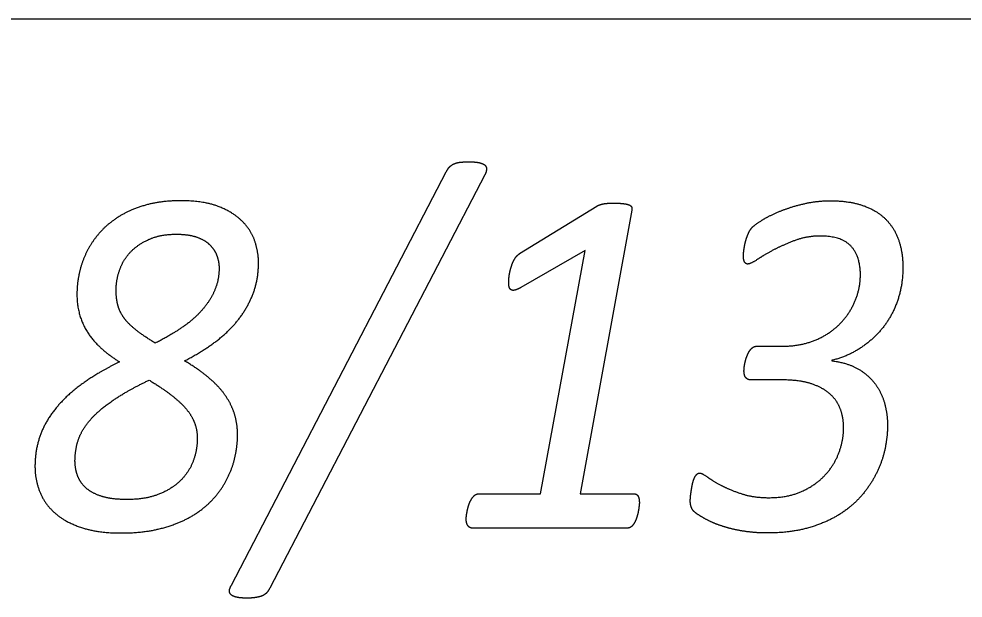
# Model space of a CAD drawing. Extents: x -14196 to 143, y -6096 to 28.
# Drawn here: x 84.6794 to 85.0438, y -4.8023 to -4.5789 of the extents above; entities that cross this region are included whole.
import ezdxf

# ---------------------------------------------------------------- set-up
doc = ezdxf.new("R2010")
doc.units = 0
doc.layers.add('RS_Raster1', color=7, linetype='Continuous')
doc.layers.add('SH_Text', color=7, linetype='Continuous')

msp = doc.modelspace()

# ---------------------------------------------------------------- linework, layer by layer
at = {"layer": 'RS_Raster1'}
msp.add_line((81.09453, -4.57886), (94.54453, -4.57886), dxfattribs=at)
at = {"layer": 'SH_Text'}
for p, q in [((84.76137, -4.7973), (84.8443, -4.63783)), ((84.8592, -4.63898), (84.77616, -4.79845)), ((84.87261, -4.66942), (84.90236, -4.6511)), ((84.75662, -4.67499), (84.75662, -4.67499)), ((84.96429, -4.70511), (84.97424, -4.70511)), ((84.99312, -4.71057), (84.99312, -4.71077)), ((84.97433, -4.71814), (84.9621, -4.71814)), ((85.01458, -4.73566), (85.01458, -4.73566)), ((84.7482, -4.74071), (84.7482, -4.74071)), ((84.76374, -4.73936), (84.76374, -4.73936)), ((84.91881, -4.7655), (84.91881, -4.7655)), ((84.91421, -4.7753), (84.85434, -4.7753))]:
    msp.add_line(p, q, dxfattribs=at)
for points in [[(84.91591, -4.65264), (84.89592, -4.76204), (84.9166, -4.76204)], [(84.85683, -4.76204), (84.8807, -4.76204), (84.89794, -4.66826), (84.87312, -4.68246)]]:
    msp.add_lwpolyline(points, dxfattribs=at)
for points in [[(84.84567, -4.63586), (84.84642, -4.63514), (84.84743, -4.63471)], [(84.84743, -4.63471), (84.84845, -4.63427), (84.84986, -4.63413)], [(84.84986, -4.63413), (84.85127, -4.63399), (84.85313, -4.63399)], [(84.85313, -4.63399), (84.85545, -4.63399), (84.85697, -4.63432)], [(84.85697, -4.63432), (84.85849, -4.63466), (84.85915, -4.63524)], [(84.8443, -4.63783), (84.84492, -4.63658), (84.84567, -4.63586)], [(84.85915, -4.63524), (84.85982, -4.63581), (84.85982, -4.63677)], [(84.85982, -4.63677), (84.85982, -4.63774), (84.8592, -4.63898)], [(84.7419, -4.64901), (84.73473, -4.64901), (84.72903, -4.6505)], [(84.7566, -4.65132), (84.75084, -4.64901), (84.7419, -4.64901)], [(84.98218, -4.65021), (84.98727, -4.64901), (84.99266, -4.64901)], [(84.99266, -4.64901), (84.99965, -4.64901), (85.00491, -4.65079)], [(84.72903, -4.6505), (84.72333, -4.65199), (84.71887, -4.65459)], [(84.76577, -4.65714), (84.76236, -4.65363), (84.7566, -4.65132)], [(84.90236, -4.6511), (84.90281, -4.65081), (84.90338, -4.65062)], [(84.90338, -4.65062), (84.90396, -4.65043), (84.90476, -4.65024)], [(84.90476, -4.65024), (84.90556, -4.65004), (84.90667, -4.65)], [(84.90667, -4.65), (84.90778, -4.64995), (84.90929, -4.64995)], [(84.90929, -4.64995), (84.91149, -4.64995), (84.91286, -4.65014)], [(84.91286, -4.65014), (84.91423, -4.65033), (84.91498, -4.65067)], [(84.91498, -4.65067), (84.91573, -4.65101), (84.91586, -4.65154)], [(84.91586, -4.65154), (84.916, -4.65207), (84.91591, -4.65264)], [(84.96613, -4.65652), (84.96896, -4.65475), (84.97303, -4.65308)], [(84.97303, -4.65308), (84.9771, -4.6514), (84.98218, -4.65021)], [(85.00491, -4.65079), (85.01018, -4.65258), (85.01363, -4.6559)], [(84.71887, -4.65459), (84.7144, -4.65719), (84.71118, -4.66065)], [(84.96233, -4.65934), (84.9633, -4.65829), (84.96613, -4.65652)], [(85.01363, -4.6559), (85.01708, -4.65922), (85.0188, -4.66399)], [(84.71118, -4.66065), (84.70795, -4.66412), (84.70587, -4.66811)], [(84.77051, -4.66484), (84.76919, -4.66065), (84.76577, -4.65714)], [(84.96078, -4.66185), (84.96144, -4.6603), (84.96233, -4.65934)], [(84.72236, -4.66889), (84.72519, -4.66586), (84.72961, -4.66389)], [(84.72961, -4.66389), (84.73402, -4.66192), (84.74021, -4.66192)], [(84.74021, -4.66192), (84.74482, -4.66192), (84.74797, -4.66303)], [(84.74797, -4.66303), (84.75112, -4.66413), (84.75303, -4.66601)], [(84.95972, -4.66503), (84.96012, -4.66339), (84.96078, -4.66185)], [(84.9886, -4.66263), (84.98356, -4.66263), (84.97895, -4.66431)], [(85.00052, -4.66658), (84.99693, -4.66263), (84.9886, -4.66263)], [(85.0188, -4.66399), (85.02052, -4.66876), (85.02052, -4.67464)], [(84.75303, -4.66601), (84.75493, -4.66788), (84.75577, -4.67023)], [(84.77184, -4.67297), (84.77184, -4.66903), (84.77051, -4.66484)], [(84.95915, -4.66812), (84.95933, -4.66667), (84.95972, -4.66503)], [(84.97895, -4.66431), (84.97435, -4.666), (84.97064, -4.66798)], [(85.00411, -4.6774), (85.00411, -4.67054), (85.00052, -4.66658)], [(84.70587, -4.66811), (84.7038, -4.67211), (84.70278, -4.67643)], [(84.71821, -4.67581), (84.71953, -4.67192), (84.72236, -4.66889)], [(84.75577, -4.67023), (84.75662, -4.67259), (84.75662, -4.67499)], [(84.87059, -4.67162), (84.87138, -4.67018), (84.87261, -4.66942)], [(84.95897, -4.67034), (84.95897, -4.66957), (84.95915, -4.66812)], [(84.95941, -4.6726), (84.95897, -4.67178), (84.95897, -4.67034)], [(84.97064, -4.66798), (84.96692, -4.66995), (84.96431, -4.67169)], [(84.75662, -4.67499), (84.75662, -4.67951), (84.75494, -4.68351)], [(84.76976, -4.68481), (84.77184, -4.67932), (84.77184, -4.67297)], [(84.8686, -4.67781), (84.86882, -4.67623), (84.86931, -4.67465)], [(84.86931, -4.67465), (84.86979, -4.67306), (84.87059, -4.67162)], [(84.96064, -4.67342), (84.95985, -4.67342), (84.95941, -4.6726)], [(84.96431, -4.67169), (84.9617, -4.67342), (84.96064, -4.67342)], [(85.02052, -4.67464), (85.02052, -4.68138), (85.01853, -4.68731)], [(84.70278, -4.67643), (84.70176, -4.68076), (84.70176, -4.68509)], [(84.71688, -4.68336), (84.71688, -4.67971), (84.71821, -4.67581)], [(84.86838, -4.68045), (84.86838, -4.67939), (84.8686, -4.67781)], [(85.00189, -4.68812), (85.00411, -4.6831), (85.00411, -4.6774)], [(84.8686, -4.68237), (84.86838, -4.6816), (84.86838, -4.68045)], [(84.86939, -4.68342), (84.86882, -4.68313), (84.8686, -4.68237)], [(84.87312, -4.68246), (84.87171, -4.68323), (84.87084, -4.68347)], [(84.70176, -4.68509), (84.70176, -4.69308), (84.70565, -4.69943)], [(84.71746, -4.68894), (84.71688, -4.68644), (84.71688, -4.68336)], [(84.75494, -4.68351), (84.75325, -4.6875), (84.75011, -4.69111)], [(84.764, -4.69496), (84.76768, -4.69029), (84.76976, -4.68481)], [(84.87084, -4.68347), (84.86996, -4.68371), (84.86939, -4.68342)], [(84.71962, -4.6938), (84.71803, -4.69144), (84.71746, -4.68894)], [(84.99573, -4.69695), (84.99968, -4.69314), (85.00189, -4.68812)], [(85.01853, -4.68731), (85.01655, -4.69323), (85.01288, -4.69786)], [(84.75011, -4.69111), (84.74697, -4.69472), (84.74241, -4.69784)], [(84.72418, -4.69856), (84.72121, -4.69616), (84.71962, -4.6938)], [(84.75506, -4.70352), (84.76033, -4.69962), (84.764, -4.69496)], [(84.98629, -4.70294), (84.99179, -4.70077), (84.99573, -4.69695)], [(84.70565, -4.69943), (84.70954, -4.70578), (84.71821, -4.71117)], [(84.732, -4.70395), (84.72714, -4.70097), (84.72418, -4.69856)], [(84.74241, -4.69784), (84.73785, -4.70097), (84.732, -4.70395)], [(85.01288, -4.69786), (85.00921, -4.70248), (85.00417, -4.7058)], [(84.74332, -4.71079), (84.74979, -4.70742), (84.75506, -4.70352)], [(84.97424, -4.70511), (84.9808, -4.70511), (84.98629, -4.70294)], [(84.96038, -4.70885), (84.96077, -4.7078), (84.96135, -4.70693)], [(84.96135, -4.70693), (84.96192, -4.70607), (84.96262, -4.70559)], [(84.96262, -4.70559), (84.96333, -4.70511), (84.96429, -4.70511)], [(85.00417, -4.7058), (84.99913, -4.70913), (84.99312, -4.71057)], [(84.71821, -4.71117), (84.71034, -4.71502), (84.70423, -4.71935)], [(84.75269, -4.71733), (84.7488, -4.71406), (84.74332, -4.71079)], [(84.95932, -4.71297), (84.95945, -4.71192), (84.95972, -4.71091)], [(84.95972, -4.71091), (84.95998, -4.7099), (84.96038, -4.70885)], [(84.99312, -4.71077), (84.99895, -4.71144), (85.00306, -4.71379)], [(84.95919, -4.71469), (84.95919, -4.71402), (84.95932, -4.71297)], [(84.95994, -4.71733), (84.95919, -4.71651), (84.95919, -4.71469)], [(85.00306, -4.71379), (85.00716, -4.71615), (85.00973, -4.71956)], [(84.71571, -4.72599), (84.7212, -4.72224), (84.72962, -4.7182)], [(84.72962, -4.7182), (84.73466, -4.72127), (84.73824, -4.72402)], [(84.75901, -4.72411), (84.75658, -4.7206), (84.75269, -4.71733)], [(84.9621, -4.71814), (84.96069, -4.71814), (84.95994, -4.71733)], [(84.98505, -4.71959), (84.9806, -4.71814), (84.97433, -4.71814)], [(84.70423, -4.71935), (84.69813, -4.72368), (84.69397, -4.72864)], [(84.99229, -4.72348), (84.98951, -4.72103), (84.98505, -4.71959)], [(85.00973, -4.71956), (85.01229, -4.72297), (85.01344, -4.72715)], [(84.70694, -4.73349), (84.71022, -4.72974), (84.71571, -4.72599)], [(84.73824, -4.72402), (84.74182, -4.72676), (84.74404, -4.72945)], [(84.76259, -4.73138), (84.76144, -4.72763), (84.75901, -4.72411)], [(84.99635, -4.72931), (84.99507, -4.72594), (84.99229, -4.72348)], [(84.69397, -4.72864), (84.68981, -4.73359), (84.68769, -4.73927)], [(84.74404, -4.72945), (84.74625, -4.73215), (84.74722, -4.73489)], [(84.99763, -4.73652), (84.99763, -4.73267), (84.99635, -4.72931)], [(85.01344, -4.72715), (85.01458, -4.73133), (85.01458, -4.73566)], [(84.70234, -4.74114), (84.70366, -4.73725), (84.70694, -4.73349)], [(84.76374, -4.73936), (84.76374, -4.73513), (84.76259, -4.73138)], [(84.74722, -4.73489), (84.7482, -4.73763), (84.7482, -4.74071)], [(84.99591, -4.746), (84.99763, -4.74124), (84.99763, -4.73652)], [(85.01458, -4.73566), (85.01458, -4.74037), (85.01348, -4.74527)], [(84.68769, -4.73927), (84.68557, -4.74494), (84.68557, -4.75149)], [(84.7482, -4.74071), (84.7482, -4.74513), (84.74665, -4.74936)], [(84.76268, -4.74822), (84.76374, -4.74369), (84.76374, -4.73936)], [(84.70101, -4.74937), (84.70101, -4.74504), (84.70234, -4.74114)], [(84.99066, -4.75466), (84.99419, -4.75077), (84.99591, -4.746)], [(85.01348, -4.74527), (85.01237, -4.75017), (85.00998, -4.75478)], [(84.68557, -4.75149), (84.68557, -4.75688), (84.68755, -4.76159)], [(84.70198, -4.75499), (84.70101, -4.75225), (84.70101, -4.74937)], [(84.74665, -4.74936), (84.7451, -4.7536), (84.74177, -4.75691)], [(84.75936, -4.75697), (84.76162, -4.75274), (84.76268, -4.74822)], [(84.70525, -4.7598), (84.70295, -4.75773), (84.70198, -4.75499)], [(84.9399, -4.75632), (84.94029, -4.75531), (84.94086, -4.75468)], [(84.94086, -4.75468), (84.94142, -4.75406), (84.94212, -4.75406)], [(84.94212, -4.75406), (84.94292, -4.75406), (84.945, -4.75555)], [(84.98169, -4.76106), (84.98712, -4.75856), (84.99066, -4.75466)], [(85.00998, -4.75478), (85.0076, -4.7594), (85.00392, -4.76348)], [(84.74177, -4.75691), (84.73845, -4.76023), (84.73332, -4.76225)], [(84.75357, -4.76486), (84.75711, -4.76121), (84.75936, -4.75697)], [(84.93881, -4.76109), (84.93898, -4.75994), (84.93924, -4.75863)], [(84.93924, -4.75863), (84.9395, -4.75733), (84.9399, -4.75632)], [(84.945, -4.75555), (84.94708, -4.75703), (84.95044, -4.75881)], [(84.95044, -4.75881), (84.9538, -4.76059), (84.95836, -4.76208)], [(84.68755, -4.76159), (84.68954, -4.76631), (84.69361, -4.76977)], [(84.7114, -4.76307), (84.70756, -4.76187), (84.70525, -4.7598)], [(84.73332, -4.76225), (84.72818, -4.76427), (84.72101, -4.76427)], [(84.854, -4.76415), (84.85453, -4.76329), (84.85524, -4.76266)], [(84.85524, -4.76266), (84.85594, -4.76204), (84.85683, -4.76204)], [(84.9166, -4.76204), (84.91783, -4.76204), (84.91832, -4.76295)], [(84.93854, -4.76326), (84.93863, -4.76225), (84.93881, -4.76109)], [(84.95836, -4.76208), (84.96291, -4.76356), (84.96884, -4.76356)], [(84.96884, -4.76356), (84.97626, -4.76356), (84.98169, -4.76106)], [(84.72101, -4.76427), (84.71525, -4.76427), (84.7114, -4.76307)], [(84.74503, -4.77126), (84.75003, -4.76852), (84.75357, -4.76486)], [(84.85245, -4.76838), (84.85267, -4.76732), (84.85307, -4.76617)], [(84.85307, -4.76617), (84.85347, -4.76502), (84.854, -4.76415)], [(84.91832, -4.76295), (84.91881, -4.76387), (84.91881, -4.7655)], [(84.91881, -4.7655), (84.91881, -4.76608), (84.91867, -4.76708)], [(84.93846, -4.76485), (84.93846, -4.76427), (84.93854, -4.76326)], [(84.93902, -4.7676), (84.93846, -4.76639), (84.93846, -4.76485)], [(85.00392, -4.76348), (85.00025, -4.76757), (84.99508, -4.7706)], [(84.69361, -4.76977), (84.69767, -4.77323), (84.70394, -4.77521)], [(84.8521, -4.77035), (84.85223, -4.76944), (84.85245, -4.76838)], [(84.91832, -4.7692), (84.9181, -4.7703), (84.91774, -4.77136)], [(84.91867, -4.76708), (84.91854, -4.76809), (84.91832, -4.7692)], [(84.94088, -4.76967), (84.93958, -4.7688), (84.93902, -4.7676)], [(84.94605, -4.77266), (84.94318, -4.77128), (84.94088, -4.76967)], [(84.73352, -4.77559), (84.74003, -4.77401), (84.74503, -4.77126)], [(84.85197, -4.77175), (84.85197, -4.77127), (84.8521, -4.77035)], [(84.85262, -4.77434), (84.85197, -4.77338), (84.85197, -4.77175)], [(84.91686, -4.77333), (84.91633, -4.77425), (84.91567, -4.77477)], [(84.91774, -4.77136), (84.91739, -4.77242), (84.91686, -4.77333)], [(84.95243, -4.77504), (84.94893, -4.77404), (84.94605, -4.77266)], [(84.99508, -4.7706), (84.9899, -4.77362), (84.98327, -4.7754)], [(84.70394, -4.77521), (84.71022, -4.77718), (84.71879, -4.77718)], [(84.71879, -4.77718), (84.72702, -4.77718), (84.73352, -4.77559)], [(84.85434, -4.7753), (84.85328, -4.7753), (84.85262, -4.77434)], [(84.91567, -4.77477), (84.915, -4.7753), (84.91421, -4.7753)], [(84.95986, -4.77661), (84.95592, -4.77604), (84.95243, -4.77504)], [(84.96823, -4.77718), (84.9638, -4.77718), (84.95986, -4.77661)], [(84.98327, -4.7754), (84.97663, -4.77718), (84.96823, -4.77718)], [(84.76062, -4.79946), (84.76066, -4.79855), (84.76137, -4.7973)], [(84.77616, -4.79845), (84.77554, -4.7997), (84.77479, -4.80042)], [(84.76124, -4.801), (84.76057, -4.80037), (84.76062, -4.79946)], [(84.76341, -4.80196), (84.7619, -4.80162), (84.76124, -4.801)], [(84.76732, -4.8023), (84.76492, -4.8023), (84.76341, -4.80196)], [(84.77055, -4.8021), (84.76918, -4.8023), (84.76732, -4.8023)], [(84.77298, -4.80153), (84.77192, -4.80191), (84.77055, -4.8021)], [(84.77479, -4.80042), (84.77404, -4.80114), (84.77298, -4.80153)]]:
    msp.add_open_spline(points, degree=2, dxfattribs=at)

doc.saveas('drawing.dxf')
